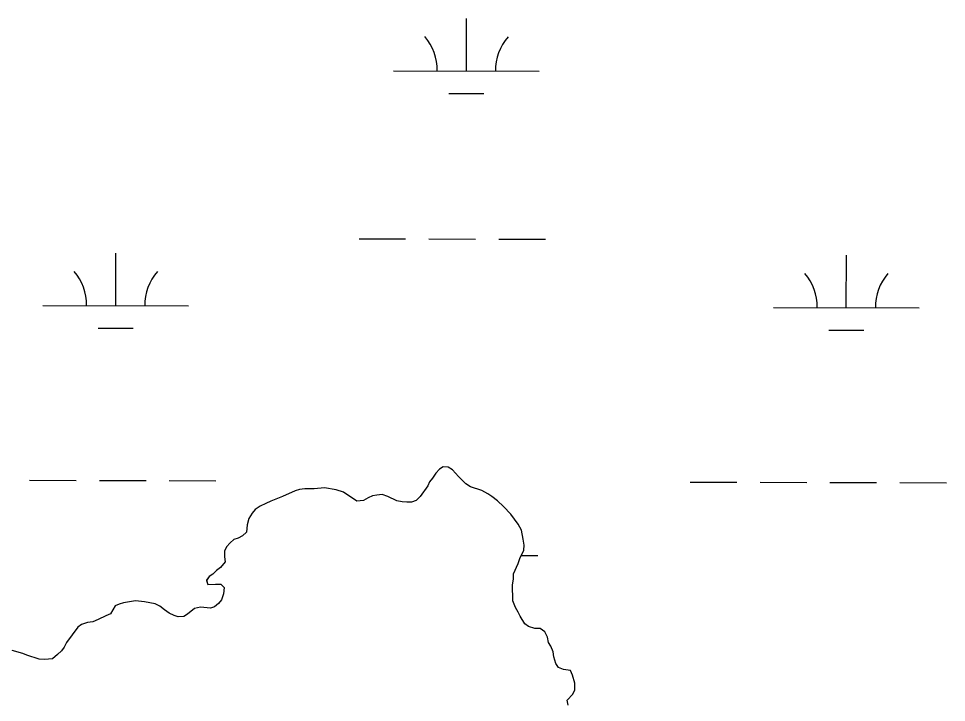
# Model space of a CAD drawing. Extents: x 3161615 to 3199515, y 867541 to 892976.
# Drawn here: x 3171210 to 3171847, y 877994 to 878463 of the extents above; entities that cross this region are included whole.
import ezdxf

# ---------------------------------------------------------------- set-up
doc = ezdxf.new("R2010")
doc.units = 0
doc.layers.add('V-TOPO-SHOR', color=7, linetype='Continuous')
doc.layers.add('V-WETL-SWMP', color=7, linetype='Continuous')

msp = doc.modelspace()

# ---------------------------------------------------------------- linework, layer by layer
at = {"layer": 'V-TOPO-SHOR'}
for points in [[(3171587.09, 877991.68), (3171586.47, 877995.2), (3171590.32, 877999.34), (3171591.61, 878002.21), (3171591.63, 878007), (3171590.06, 878012.44), (3171588.8, 878015.64), (3171584.01, 878016.3), (3171580.5, 878017.6), (3171578.6, 878020.48), (3171577.34, 878024.96), (3171576.72, 878028.48), (3171575.14, 878032.32), (3171573.55, 878034.89), (3171572.93, 878038.4), (3171571.03, 878042.25), (3171567.84, 878044.5), (3171564.33, 878044.52), (3171559.86, 878045.81), (3171557.31, 878047.74), (3171554.14, 878052.87), (3171552.88, 878055.75), (3171550.98, 878058.96), (3171549.08, 878063.44), (3171549.1, 878067.27), (3171548.79, 878070.79), (3171548.81, 878074.31), (3171549.47, 878078.46), (3171549.49, 878081.97), (3171552.71, 878088.99), (3171554.01, 878092.5), (3171556.59, 878098.24), (3171556.93, 878101.75), (3171556.31, 878105.91), (3171555.06, 878111.98), (3171552.84, 878116.15), (3171547.76, 878122.88), (3171542.67, 878128.34), (3171538.54, 878132.19), (3171534.72, 878135.08), (3171531.85, 878137.02), (3171527.71, 878139.27), (3171520.05, 878141.86), (3171516.86, 878143.8), (3171511.77, 878148.93), (3171507.64, 878153.42), (3171504.77, 878155.35), (3171501.26, 878155.37), (3171498.7, 878153.79), (3171496.13, 878151.24), (3171493.87, 878147.74), (3171491.94, 878145.19), (3171490.65, 878142.32), (3171485.51, 878135), (3171482.62, 878132.45), (3171479.42, 878131.19), (3171476.22, 878131.2), (3171473.03, 878131.54), (3171469.52, 878132.19), (3171463.14, 878135.1), (3171459.31, 878136.39), (3171455.79, 878136.09), (3171452.6, 878135.47), (3171449.71, 878134.2), (3171446.51, 878132.3), (3171442.03, 878132), (3171432.8, 878138.12), (3171427.69, 878139.74), (3171419.71, 878141.05), (3171412.68, 878140.45), (3171406.29, 878140.48), (3171402.45, 878139.86), (3171399.57, 878138.91), (3171390.92, 878135.12), (3171382.92, 878131.96), (3171379.4, 878130.38), (3171375.55, 878128.48), (3171372.03, 878126.26), (3171370.1, 878123.71), (3171367.85, 878119.89), (3171366.55, 878115.74), (3171366.2, 878110.63), (3171363.32, 878108.09), (3171360.43, 878106.5), (3171357.55, 878105.56), (3171354.99, 878103.33), (3171352.42, 878100.47), (3171351.12, 878097.6), (3171351.1, 878093.76), (3171351.41, 878090.25), (3171348.19, 878086.43), (3171345.63, 878084.2)], [(3171345.63, 878084.2), (3171343.06, 878081.66), (3171340.5, 878080.07), (3171338.57, 878077.52), (3171339.51, 878074.65), (3171344.95, 878074.94), (3171348.46, 878074.92), (3171350.69, 878072.68), (3171350.35, 878068.2), (3171349.05, 878064.06), (3171346.8, 878061.51), (3171344.23, 878059.29), (3171341.35, 878058.34), (3171334.65, 878059.01), (3171330.49, 878058.07), (3171325.68, 878054.26), (3171323.11, 878052.67), (3171319.28, 878052.37), (3171316.41, 878053.34), (3171312.9, 878054.96), (3171309.71, 878057.21), (3171306.53, 878059.78), (3171303.34, 878061.39), (3171296, 878062.71), (3171289.93, 878063.37), (3171281.62, 878062.13), (3171278.74, 878061.19), (3171275.86, 878059.92), (3171272.63, 878054.51), (3171269.43, 878053.24), (3171264.31, 878050.71), (3171260.47, 878049.13), (3171256.95, 878048.51), (3171252.79, 878047.25), (3171250.22, 878045.34), (3171242.51, 878034.84), (3171240.89, 878031.65), (3171238.96, 878029.1), (3171236.4, 878026.56), (3171232.87, 878023.7), (3171227.43, 878023.08), (3171223.6, 878023.42), (3171215.3, 878026.02), (3171212.43, 878027.31), (3171205.09, 878029.26)]]:
    msp.add_lwpolyline(points, dxfattribs=at)
at = {"layer": 'V-WETL-SWMP'}
for p, q in [((3171517.2, 878427.38), (3171517.3, 878463.38)), ((3171467.2, 878427.51), (3171567.2, 878427.24)), ((3171505.16, 878411.98), (3171529.16, 878411.91)), ((3171443.48, 878312.15), (3171475.48, 878312.06)), ((3171491.48, 878312.01), (3171523.48, 878311.93)), ((3171539.48, 878311.88), (3171571.48, 878311.79)), ((3171276.28, 878266.18), (3171276.38, 878302.18)), ((3171778.19, 878264.79), (3171778.29, 878300.79)), ((3171226.28, 878266.32), (3171326.28, 878266.04)), ((3171728.19, 878264.93), (3171828.19, 878264.65)), ((3171264.24, 878250.78), (3171288.24, 878250.72)), ((3171766.15, 878249.39), (3171790.15, 878249.33)), ((3171217.11, 878146.27), (3171249.11, 878146.18)), ((3171265.11, 878146.14), (3171297.11, 878146.05)), ((3171313.11, 878146.01), (3171345.11, 878145.92)), ((3171671.01, 878145.02), (3171703.01, 878144.93)), ((3171719.01, 878144.88), (3171751.01, 878144.8)), ((3171767.01, 878144.75), (3171799.01, 878144.66)), ((3171815.01, 878144.62), (3171847.01, 878144.53)), ((3171554.95, 878094.6), (3171566.28, 878094.56))]:
    msp.add_line(p, q, dxfattribs=at)
for points in [[(3171577.34, 878024.96), (3171576.72, 878028.48), (3171575.14, 878032.32), (3171573.55, 878034.89), (3171572.93, 878038.4), (3171571.03, 878042.25), (3171567.84, 878044.5), (3171564.33, 878044.52), (3171559.86, 878045.81), (3171557.31, 878047.74), (3171554.14, 878052.87), (3171552.88, 878055.75), (3171550.98, 878058.96), (3171549.08, 878063.44), (3171549.1, 878067.27), (3171548.79, 878070.79), (3171548.81, 878074.31), (3171549.47, 878078.46), (3171549.49, 878081.97), (3171552.71, 878088.99), (3171554.01, 878092.5), (3171556.59, 878098.24), (3171556.93, 878101.75), (3171556.31, 878105.91), (3171555.06, 878111.98), (3171552.84, 878116.15), (3171547.76, 878122.88), (3171542.67, 878128.34), (3171538.54, 878132.19), (3171534.72, 878135.08), (3171531.85, 878137.02), (3171527.71, 878139.27), (3171520.05, 878141.86), (3171516.86, 878143.8), (3171511.77, 878148.93), (3171507.64, 878153.42), (3171504.77, 878155.36), (3171501.26, 878155.37), (3171498.7, 878153.79), (3171496.13, 878151.24), (3171493.87, 878147.74), (3171491.94, 878145.19), (3171490.65, 878142.32), (3171485.51, 878135), (3171482.62, 878132.45), (3171479.42, 878131.19), (3171476.22, 878131.2), (3171473.03, 878131.54), (3171469.52, 878132.19), (3171463.14, 878135.1), (3171459.31, 878136.4), (3171455.79, 878136.09), (3171452.6, 878135.47), (3171449.71, 878134.2), (3171446.51, 878132.3), (3171442.03, 878132), (3171432.8, 878138.12), (3171427.69, 878139.74), (3171419.71, 878141.05), (3171412.68, 878140.45), (3171406.29, 878140.48), (3171402.45, 878139.86), (3171399.57, 878138.91), (3171390.92, 878135.12), (3171382.92, 878131.96), (3171379.4, 878130.38), (3171375.55, 878128.48), (3171372.03, 878126.26), (3171370.1, 878123.71), (3171367.84, 878119.89), (3171366.55, 878115.74), (3171366.2, 878110.63), (3171363.32, 878108.09), (3171360.43, 878106.5), (3171357.55, 878105.56), (3171354.99, 878103.33), (3171352.42, 878100.47), (3171351.12, 878097.6), (3171351.11, 878093.76), (3171351.41, 878090.25), (3171348.2, 878086.43), (3171345.63, 878084.2), (3171343.06, 878081.66), (3171340.5, 878080.07), (3171338.57, 878077.53), (3171339.51, 878074.65), (3171344.95, 878074.94), (3171348.46, 878074.92), (3171350.69, 878072.68), (3171350.35, 878068.2), (3171349.05, 878064.06), (3171346.8, 878061.51), (3171344.23, 878059.29), (3171341.35, 878058.34), (3171334.65, 878059.01), (3171330.49, 878058.07), (3171325.68, 878054.26), (3171323.11, 878052.67), (3171319.28, 878052.37), (3171316.41, 878053.34), (3171312.9, 878054.96)], [(3171312.9, 878054.96), (3171309.71, 878057.21), (3171306.53, 878059.78), (3171303.34, 878061.39), (3171296, 878062.71), (3171289.93, 878063.37), (3171281.62, 878062.13), (3171278.74, 878061.19), (3171275.86, 878059.92), (3171272.63, 878054.51), (3171269.43, 878053.24), (3171264.31, 878050.71), (3171260.47, 878049.13), (3171256.95, 878048.51), (3171252.79, 878047.25), (3171250.22, 878045.35), (3171242.51, 878034.84), (3171240.89, 878031.65), (3171238.96, 878029.1), (3171236.4, 878026.56), (3171232.87, 878023.7), (3171227.43, 878023.08), (3171223.6, 878023.42), (3171215.3, 878026.02), (3171212.43, 878027.31), (3171205.09, 878029.26)], [(3171587.09, 877991.69), (3171586.47, 877995.2), (3171590.32, 877999.34), (3171591.61, 878002.21), (3171591.63, 878007), (3171590.06, 878012.44), (3171588.8, 878015.64), (3171584.01, 878016.3), (3171580.5, 878017.6), (3171578.6, 878020.48), (3171577.34, 878024.96)]]:
    msp.add_lwpolyline(points, dxfattribs=at)
for centre, start, end in [((3171461.96, 878428), 359.06985, 40.61351), ((3171572.45, 878427.7), 139.06985, 180.61351), ((3171221.04, 878266.81), 359.06985, 40.61351), ((3171331.53, 878266.5), 139.06985, 180.61351), ((3171722.95, 878265.42), 359.06985, 40.61351), ((3171833.43, 878265.11), 139.06985, 180.61351)]:
    msp.add_arc(centre, 35.25, start, end, dxfattribs=at)

doc.saveas('drawing.dxf')
